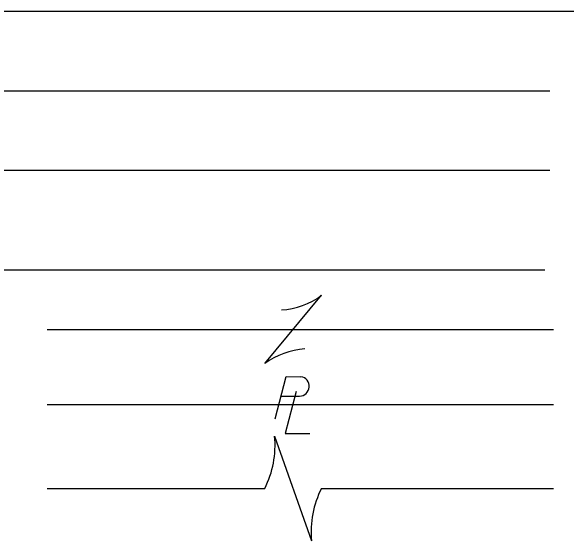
# Model space of a CAD drawing. Extents: x 0 to 43.4, y -8.1 to 22.
# Drawn here: x 12.198 to 14.179, y 3.668 to 5.532 of the extents above; entities that cross this region are included whole.
import ezdxf

# ---------------------------------------------------------------- set-up
doc = ezdxf.new("R2010")
doc.units = 0
doc.layers.add('SH_Text', color=7, linetype='Continuous')

msp = doc.modelspace()

# ---------------------------------------------------------------- linework, layer by layer
at = {"layer": 'SH_Text'}
for p, q in [((10.6951, 5.5316), (14.1785, 5.5316)), ((10.1947, 5.2516), (14.0947, 5.2516)), ((10.1947, 4.9716), (14.0947, 4.9716)), ((9.7271, 4.6216), (14.0771, 4.6216)), ((13.0903, 4.2916), (13.2903, 4.5316)), ((12.3248, 4.4116), (14.1071, 4.4116)), ((13.1903, 4.4116), (13.1903, 4.4116)), ((13.148, 4.1765), (13.2128, 4.1765)), ((12.3248, 4.147), (14.1071, 4.147)), ((13.1881, 4.1453), (13.1881, 4.1453)), ((13.1253, 4.0358), (13.2553, 3.6675)), ((12.3248, 3.8516), (13.0904, 3.8516)), ((13.1903, 3.8517), (13.1903, 3.8517)), ((13.2902, 3.8516), (14.1071, 3.8516))]:
    msp.add_line(p, q, dxfattribs=at)
for points in [[(13.127, 4.0969), (13.1661, 4.2452), (13.2177, 4.2451)], [(13.2014, 4.1933), (13.1618, 4.0455), (13.2491, 4.0455)]]:
    msp.add_lwpolyline(points, dxfattribs=at)
for centre, radius, start, end in [((13.1322, 4.7465), 0.2668, 273.6945, 306.337), ((13.2484, 4.0766), 0.2668, 93.6945, 126.337), ((13.2125, 4.211), 0.0345, 270.471, 81.3281), ((12.7933, 4.0033), 0.3335, 332.9422, 5.5848), ((13.5872, 3.7), 0.3335, 152.9422, 185.5848)]:
    msp.add_arc(centre, radius, start, end, dxfattribs=at)

doc.saveas('drawing.dxf')
